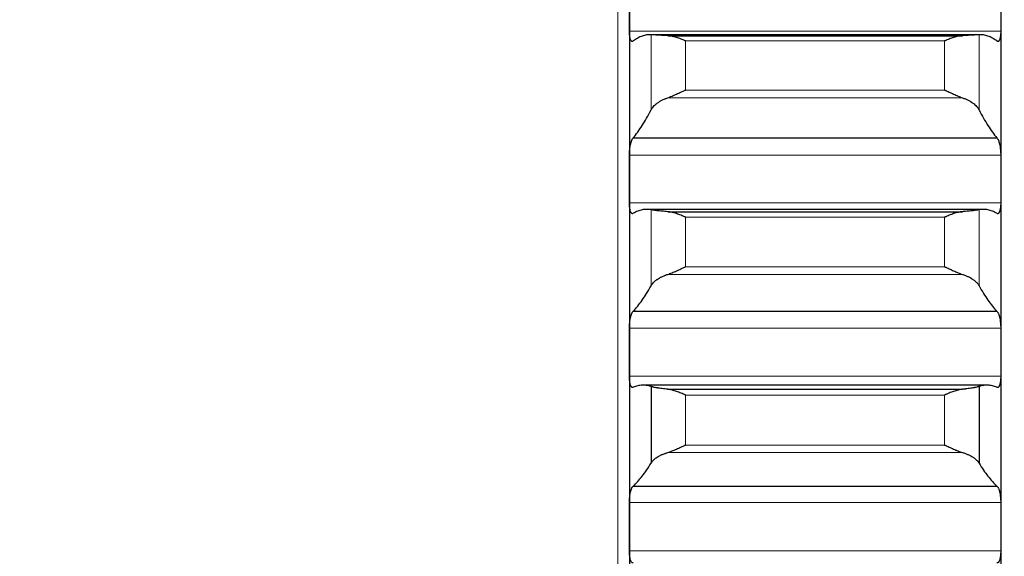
# Model space of a CAD drawing. Header units: inches. Extents: x 0 to 20790, y -12 to 14700.
# Tile 368 of 441: x 14066 to 14204, y 10389 to 10464. Entities that reach past the tile are written whole.
import ezdxf

# ---------------------------------------------------------------- set-up
doc = ezdxf.new("R2010")
doc.units = ezdxf.units.IN
doc.layers.add('1', color=7, linetype='Continuous', true_color=0xffffff)
doc.layers.add('254', color=7, linetype='Continuous', true_color=0xffffff)
doc.styles.add('latin_extended', font='simplex.shx')
doc.dimstyles.get("Standard").update_dxf_attribs({"dimtxt": 0.18, "dimasz": 0.18, "dimexe": 0.18, "dimexo": 0.0625, "dimgap": 0.09, "dimtad": 0, "dimtih": 1, "dimtoh": 1, "dimdec": 4, "dimzin": 0, "dimdsep": 46, "dimtxsty": 'Standard', "dimcen": 0.09, "dimadec": 0, "dimazin": 0, "dimtfac": 1, "dimtdec": 4, "dimtofl": 0, "dimtmove": 0, "dimatfit": 3, "dimfxl": 1, "dimtolj": 1, "dimtzin": 0, "dimarcsym": 0})

# ---------------------------------------------------------------- blocks, each defined once
blk = doc.blocks.new('_U8')
at = {"layer": '254', "color": 3, "linetype": 'Continuous', "lineweight": 13, "transparency": 16777216}
for p, q in [((13940.84, 12760.44), (13940.84, 13273.44)), ((14453.84, 10418.96), (14453.84, 13273.44)), ((14331.34, 13238.44), (14063.34, 13238.44))]:
    blk.add_line(p, q, dxfattribs=at)
at = {"layer": '254', "color": 3, "transparency": 16777216}
for points in [[(14063.34, 13258.86), (14063.34, 13218.02), (13940.84, 13238.44)], [(14331.34, 13218.02), (14331.34, 13258.86), (14453.84, 13238.44)]]:
    blk.add_solid(points, dxfattribs=at)
at = {"layer": 'Defpoints', "color": 0, "transparency": 16777216}
for p in [(13940.84, 13238.44), (13940.84, 12725.44), (14453.84, 10383.96)]:
    blk.add_point(p, dxfattribs=at)
at = {"layer": '254', "color": 2, "lineweight": 13, "transparency": 16777216, "insert": (14074.35, 13422.19), "char_height": 122.5, "attachment_point": 1, "style": 'latin_extended'}
blk.add_mtext('\\A1;513', dxfattribs=at)

msp = doc.modelspace()

# ---------------------------------------------------------------- linework, layer by layer
at = {"layer": '1', "color": 110, "linetype": 'Continuous', "lineweight": 13}
for p, q in [((14150.238, 10908.942), (14150.238, 9678.942)), ((14151.841, 10462.34), (14203.836, 10462.34)), ((14154.865, 10461.839), (14154.865, 10451.295)), ((14200.812, 10461.839), (14200.812, 10451.295)), ((14159.694, 10460.966), (14195.982, 10460.966)), ((14159.694, 10460.966), (14159.694, 10454.081)), ((14195.982, 10460.966), (14195.982, 10454.081)), ((14159.694, 10454.081), (14195.982, 10454.081)), ((14157.207, 10453.002), (14198.47, 10453.002)), ((14151.841, 10444.966), (14203.836, 10444.966)), ((14151.841, 10438.29), (14203.836, 10438.29)), ((14154.865, 10437.314), (14154.865, 10426.667)), ((14200.812, 10437.314), (14200.812, 10426.667)), ((14159.694, 10436.279), (14195.982, 10436.279)), ((14159.694, 10436.279), (14159.694, 10429.326)), ((14195.982, 10436.279), (14195.982, 10429.326)), ((14159.694, 10429.326), (14195.982, 10429.326)), ((14157.207, 10428.265), (14198.47, 10428.265)), ((14151.841, 10420.745), (14203.836, 10420.745)), ((14151.841, 10414.009), (14203.836, 10414.009)), ((14159.694, 10411.364), (14195.982, 10411.364)), ((14159.694, 10411.364), (14159.694, 10404.355)), ((14195.982, 10411.364), (14195.982, 10404.355)), ((14159.694, 10404.355), (14195.982, 10404.355)), ((14157.207, 10403.313), (14198.47, 10403.313)), ((14151.841, 10396.321), (14203.836, 10396.321)), ((14151.841, 10389.535), (14203.836, 10389.535))]:
    msp.add_line(p, q, dxfattribs=at)
at = {"layer": '1', "color": 2, "linetype": 'Continuous', "lineweight": 25}
for p, q in [((14151.838, 10465.643), (14151.838, 10441.628)), ((14203.838, 10465.643), (14203.838, 10441.628)), ((14200.922, 10461.84), (14154.755, 10461.84)), ((14157.207, 10461.7), (14198.47, 10461.7)), ((14152.376, 10447.381), (14203.301, 10447.381)), ((14151.838, 10441.628), (14151.838, 10417.377)), ((14203.838, 10441.628), (14203.838, 10417.377)), ((14201.412, 10437.37), (14154.265, 10437.37)), ((14157.207, 10437.048), (14198.47, 10437.048)), ((14152.376, 10423.099), (14203.301, 10423.099)), ((14151.838, 10417.377), (14151.838, 10392.928)), ((14203.838, 10417.377), (14203.838, 10392.928)), ((14201.903, 10412.745), (14153.774, 10412.745)), ((14154.865, 10412.561), (14154.865, 10401.826)), ((14157.207, 10412.167), (14198.47, 10412.167)), ((14200.812, 10412.561), (14200.812, 10401.826)), ((14152.376, 10398.611), (14203.301, 10398.611)), ((14151.838, 10392.928), (14151.838, 10368.32)), ((14203.838, 10392.928), (14203.838, 10368.32))]:
    msp.add_line(p, q, dxfattribs=at)
for points in [[(14151.841, 10462.34), (14151.839, 10463.441), (14151.838, 10464.542), (14151.838, 10465.643)], [(14203.838, 10465.643), (14203.838, 10464.542), (14203.838, 10463.441), (14203.836, 10462.34)], [(14154.865, 10461.839), (14154.661, 10461.846), (14154.251, 10461.82), (14153.632, 10461.661), (14153.007, 10461.383), (14152.587, 10461.119), (14152.376, 10460.967)], [(14203.301, 10460.967), (14203.09, 10461.119), (14202.67, 10461.383), (14202.045, 10461.661), (14201.426, 10461.82), (14201.016, 10461.846), (14200.812, 10461.839)], [(14152.376, 10447.381), (14152.587, 10447.634), (14153.007, 10448.176), (14153.632, 10449.1), (14154.251, 10450.133), (14154.661, 10450.895), (14154.865, 10451.295)], [(14200.812, 10451.295), (14201.016, 10450.895), (14201.426, 10450.133), (14202.045, 10449.1), (14202.67, 10448.176), (14203.09, 10447.634), (14203.301, 10447.381)], [(14151.838, 10441.628), (14151.838, 10442.741), (14151.839, 10443.854), (14151.841, 10444.966)], [(14203.836, 10444.966), (14203.838, 10443.854), (14203.838, 10442.741), (14203.838, 10441.628)], [(14151.841, 10438.29), (14151.839, 10439.403), (14151.838, 10440.516), (14151.838, 10441.628)], [(14203.838, 10441.628), (14203.838, 10440.516), (14203.838, 10439.403), (14203.836, 10438.29)], [(14154.865, 10437.314), (14154.661, 10437.353), (14154.251, 10437.39), (14153.632, 10437.326), (14153.007, 10437.142), (14152.587, 10436.94), (14152.376, 10436.819)], [(14203.301, 10436.819), (14203.09, 10436.94), (14202.67, 10437.142), (14202.045, 10437.326), (14201.426, 10437.39), (14201.016, 10437.353), (14200.812, 10437.314)], [(14152.376, 10423.099), (14152.587, 10423.322), (14153.007, 10423.805), (14153.632, 10424.642), (14154.251, 10425.589), (14154.661, 10426.295), (14154.865, 10426.667)], [(14200.812, 10426.667), (14201.016, 10426.295), (14201.426, 10425.589), (14202.045, 10424.642), (14202.67, 10423.805), (14203.09, 10423.322), (14203.301, 10423.099)], [(14151.838, 10417.377), (14151.838, 10418.5), (14151.839, 10419.622), (14151.841, 10420.745)], [(14203.836, 10420.745), (14203.838, 10419.622), (14203.838, 10418.5), (14203.838, 10417.377)], [(14151.841, 10414.009), (14151.839, 10415.132), (14151.838, 10416.254), (14151.838, 10417.377)], [(14203.838, 10417.377), (14203.838, 10416.254), (14203.838, 10415.132), (14203.836, 10414.009)], [(14154.865, 10412.561), (14154.661, 10412.631), (14154.251, 10412.731), (14153.632, 10412.761), (14153.007, 10412.672), (14152.587, 10412.533), (14152.376, 10412.443)], [(14203.301, 10412.443), (14203.09, 10412.533), (14202.67, 10412.672), (14202.045, 10412.761), (14201.426, 10412.731), (14201.016, 10412.631), (14200.812, 10412.561)], [(14152.376, 10398.611), (14152.587, 10398.804), (14153.007, 10399.226), (14153.632, 10399.974), (14154.251, 10400.834), (14154.661, 10401.483), (14154.865, 10401.826)], [(14200.812, 10401.826), (14201.016, 10401.483), (14201.426, 10400.834), (14202.045, 10399.974), (14202.67, 10399.226), (14203.09, 10398.804), (14203.301, 10398.611)], [(14151.838, 10392.928), (14151.838, 10394.059), (14151.839, 10395.19), (14151.841, 10396.321)], [(14203.836, 10396.321), (14203.838, 10395.19), (14203.838, 10394.059), (14203.838, 10392.928)], [(14151.841, 10389.535), (14151.839, 10390.666), (14151.838, 10391.797), (14151.838, 10392.928)], [(14203.838, 10392.928), (14203.838, 10391.797), (14203.838, 10390.666), (14203.836, 10389.535)]]:
    msp.add_open_spline(points, degree=3, dxfattribs=at)
for points, knots in [([(14152.376, 10460.967), (14152.341, 10460.932), (14152.307, 10460.91), (14152.257, 10460.895), (14152.24, 10460.893), (14152.216, 10460.894), (14152.207, 10460.895), (14152.191, 10460.9), (14152.183, 10460.903), (14152.143, 10460.921), (14152.112, 10460.947), (14152.069, 10461.006), (14152.055, 10461.028), (14152.035, 10461.066), (14152.028, 10461.08), (14152.015, 10461.108), (14152.008, 10461.123), (14151.977, 10461.201), (14151.955, 10461.274), (14151.93, 10461.379), (14151.925, 10461.401), (14151.916, 10461.445), (14151.911, 10461.468), (14151.899, 10461.539), (14151.891, 10461.588), (14151.87, 10461.742), (14151.86, 10461.852), (14151.85, 10461.999), (14151.849, 10462.029), (14151.846, 10462.09), (14151.845, 10462.12), (14151.842, 10462.213), (14151.841, 10462.276), (14151.841, 10462.34)], [0, 0, 0, 0, 0.125, 0.125, 0.1875, 0.1875, 0.21875, 0.21875, 0.25, 0.25, 0.375, 0.375, 0.4375, 0.4375, 0.46875, 0.46875, 0.5, 0.5, 0.625, 0.625, 0.65625, 0.65625, 0.6875, 0.6875, 0.75, 0.75, 0.875, 0.875, 0.90625, 0.90625, 0.9375, 0.9375, 1, 1, 1, 1]), ([(14157.207, 10461.7), (14157.061, 10461.707), (14156.921, 10461.714), (14156.652, 10461.729), (14156.394, 10461.744), (14156.158, 10461.758), (14156.018, 10461.767), (14155.99, 10461.769), (14155.935, 10461.773), (14155.908, 10461.774), (14155.827, 10461.78), (14155.776, 10461.783), (14155.626, 10461.793), (14155.533, 10461.799), (14155.362, 10461.81), (14155.283, 10461.816), (14155.175, 10461.822), (14155.14, 10461.824), (14155.092, 10461.827), (14155.076, 10461.828), (14155.045, 10461.83), (14155.03, 10461.831), (14154.957, 10461.835), (14154.907, 10461.837), (14154.865, 10461.839)], [0, 0, 0, 0, 0.125, 0.125, 0.25, 0.375, 0.375, 0.40625, 0.40625, 0.4375, 0.4375, 0.5, 0.5, 0.625, 0.625, 0.75, 0.75, 0.8125, 0.8125, 0.84375, 0.84375, 0.875, 0.875, 1, 1, 1, 1]), ([(14159.694, 10460.966), (14159.691, 10460.967), (14159.688, 10460.969), (14159.681, 10460.971), (14159.678, 10460.973), (14159.668, 10460.977), (14159.648, 10460.986), (14159.602, 10461.006), (14159.509, 10461.045), (14159.43, 10461.078), (14159.272, 10461.143), (14159.167, 10461.185), (14158.853, 10461.307), (14158.645, 10461.382), (14158.334, 10461.481), (14158.23, 10461.512), (14158.075, 10461.554), (14158.023, 10461.568), (14157.919, 10461.593), (14157.867, 10461.605), (14157.712, 10461.638), (14157.61, 10461.657), (14157.407, 10461.685), (14157.307, 10461.695), (14157.207, 10461.7)], [0, 0, 0, 0, 0.0039062, 0.0039062, 0.0078125, 0.0078125, 0.015625, 0.03125, 0.0625, 0.125, 0.125, 0.25, 0.25, 0.5, 0.5, 0.625, 0.625, 0.6875, 0.6875, 0.75, 0.75, 0.875, 0.875, 1, 1, 1, 1]), ([(14198.47, 10461.7), (14198.37, 10461.695), (14198.27, 10461.685), (14198.069, 10461.657), (14197.967, 10461.639), (14197.764, 10461.596), (14197.661, 10461.57), (14197.454, 10461.514), (14197.35, 10461.484), (14197.14, 10461.417), (14197.036, 10461.381), (14196.826, 10461.306), (14196.721, 10461.267), (14196.511, 10461.186), (14196.405, 10461.143), (14196.247, 10461.078), (14196.168, 10461.045), (14196.075, 10461.006), (14196.029, 10460.986), (14196.009, 10460.977), (14195.996, 10460.971), (14195.989, 10460.969), (14195.982, 10460.966)], [0, 0, 0, 0, 0.125, 0.125, 0.25, 0.25, 0.375, 0.375, 0.5, 0.5, 0.625, 0.625, 0.75, 0.75, 0.875, 0.875, 0.9375, 0.96875, 0.984375, 0.9921875, 0.9921875, 1, 1, 1, 1]), ([(14200.812, 10461.839), (14200.77, 10461.837), (14200.719, 10461.835), (14200.605, 10461.829), (14200.476, 10461.821), (14200.318, 10461.811), (14200.189, 10461.802), (14200.144, 10461.799), (14200.074, 10461.794), (14200.05, 10461.793), (14200.001, 10461.79), (14199.977, 10461.788), (14199.852, 10461.78), (14199.64, 10461.766), (14199.405, 10461.751), (14199.158, 10461.736), (14199.029, 10461.729), (14198.859, 10461.72), (14198.825, 10461.718), (14198.755, 10461.714), (14198.65, 10461.709), (14198.543, 10461.704), (14198.47, 10461.7)], [0, 0, 0, 0, 0.125, 0.125, 0.25, 0.375, 0.375, 0.4375, 0.4375, 0.46875, 0.46875, 0.5, 0.5, 0.625, 0.75, 0.75, 0.875, 0.875, 0.90625, 0.90625, 0.9375, 1, 1, 1, 1]), ([(14203.836, 10462.34), (14203.836, 10462.276), (14203.834, 10462.151), (14203.826, 10461.971), (14203.817, 10461.857), (14203.809, 10461.774), (14203.806, 10461.746), (14203.8, 10461.693), (14203.796, 10461.666), (14203.779, 10461.538), (14203.762, 10461.445), (14203.737, 10461.339), (14203.732, 10461.319), (14203.724, 10461.289), (14203.722, 10461.279), (14203.716, 10461.26), (14203.702, 10461.213), (14203.675, 10461.137), (14203.649, 10461.08), (14203.622, 10461.029), (14203.608, 10461.007), (14203.565, 10460.948), (14203.534, 10460.921), (14203.486, 10460.899), (14203.47, 10460.895), (14203.445, 10460.893), (14203.437, 10460.893), (14203.42, 10460.895), (14203.412, 10460.897), (14203.37, 10460.91), (14203.335, 10460.932), (14203.301, 10460.967)], [0, 0, 0, 0, 0.0625, 0.125, 0.1875, 0.1875, 0.21875, 0.21875, 0.25, 0.25, 0.375, 0.375, 0.40625, 0.40625, 0.421875, 0.421875, 0.4375, 0.5, 0.5625, 0.5625, 0.625, 0.625, 0.75, 0.75, 0.8125, 0.8125, 0.84375, 0.84375, 0.875, 0.875, 1, 1, 1, 1]), ([(14157.207, 10453.002), (14157.307, 10453.037), (14157.407, 10453.074), (14157.608, 10453.153), (14157.709, 10453.194), (14157.913, 10453.281), (14158.016, 10453.325), (14158.222, 10453.417), (14158.326, 10453.464), (14158.536, 10453.559), (14158.641, 10453.607), (14158.851, 10453.703), (14158.956, 10453.751), (14159.166, 10453.846), (14159.271, 10453.894), (14159.43, 10453.965), (14159.509, 10454), (14159.602, 10454.04), (14159.648, 10454.061), (14159.668, 10454.069), (14159.681, 10454.075), (14159.688, 10454.078), (14159.694, 10454.081)], [0, 0, 0, 0, 0.125, 0.125, 0.25, 0.25, 0.375, 0.375, 0.5, 0.5, 0.625, 0.625, 0.75, 0.75, 0.875, 0.875, 0.9375, 0.96875, 0.984375, 0.9921875, 0.9921875, 1, 1, 1, 1]), ([(14195.982, 10454.081), (14195.986, 10454.079), (14195.989, 10454.078), (14195.996, 10454.075), (14195.999, 10454.074), (14196.009, 10454.069), (14196.029, 10454.061), (14196.075, 10454.04), (14196.168, 10454), (14196.247, 10453.965), (14196.405, 10453.894), (14196.51, 10453.847), (14196.824, 10453.704), (14197.032, 10453.608), (14197.343, 10453.467), (14197.446, 10453.42), (14197.602, 10453.351), (14197.654, 10453.329), (14197.757, 10453.284), (14197.809, 10453.261), (14197.964, 10453.196), (14198.067, 10453.154), (14198.269, 10453.074), (14198.37, 10453.037), (14198.47, 10453.002)], [0, 0, 0, 0, 0.0039062, 0.0039062, 0.0078125, 0.0078125, 0.015625, 0.03125, 0.0625, 0.125, 0.125, 0.25, 0.25, 0.5, 0.5, 0.625, 0.625, 0.6875, 0.6875, 0.75, 0.75, 0.875, 0.875, 1, 1, 1, 1]), ([(14154.865, 10451.295), (14154.907, 10451.378), (14154.957, 10451.461), (14155.072, 10451.624), (14155.201, 10451.785), (14155.359, 10451.942), (14155.488, 10452.058), (14155.533, 10452.097), (14155.603, 10452.154), (14155.627, 10452.173), (14155.675, 10452.21), (14155.7, 10452.229), (14155.825, 10452.321), (14156.036, 10452.464), (14156.271, 10452.596), (14156.519, 10452.723), (14156.648, 10452.783), (14156.818, 10452.855), (14156.852, 10452.869), (14156.921, 10452.897), (14157.026, 10452.938), (14157.134, 10452.977), (14157.207, 10453.002)], [0, 0, 0, 0, 0.125, 0.125, 0.25, 0.375, 0.375, 0.4375, 0.4375, 0.46875, 0.46875, 0.5, 0.5, 0.625, 0.75, 0.75, 0.875, 0.875, 0.90625, 0.90625, 0.9375, 1, 1, 1, 1]), ([(14198.47, 10453.002), (14198.616, 10452.952), (14198.756, 10452.899), (14199.025, 10452.785), (14199.282, 10452.665), (14199.518, 10452.533), (14199.659, 10452.446), (14199.687, 10452.429), (14199.742, 10452.393), (14199.769, 10452.376), (14199.849, 10452.322), (14199.901, 10452.285), (14200.051, 10452.174), (14200.143, 10452.099), (14200.315, 10451.945), (14200.394, 10451.867), (14200.502, 10451.747), (14200.536, 10451.707), (14200.585, 10451.646), (14200.601, 10451.626), (14200.632, 10451.585), (14200.647, 10451.564), (14200.719, 10451.461), (14200.77, 10451.378), (14200.812, 10451.295)], [0, 0, 0, 0, 0.125, 0.125, 0.25, 0.375, 0.375, 0.40625, 0.40625, 0.4375, 0.4375, 0.5, 0.5, 0.625, 0.625, 0.75, 0.75, 0.8125, 0.8125, 0.84375, 0.84375, 0.875, 0.875, 1, 1, 1, 1]), ([(14151.841, 10444.966), (14151.841, 10445.031), (14151.843, 10445.162), (14151.851, 10445.358), (14151.86, 10445.49), (14151.868, 10445.59), (14151.871, 10445.623), (14151.877, 10445.689), (14151.88, 10445.722), (14151.898, 10445.884), (14151.915, 10446.011), (14151.939, 10446.164), (14151.944, 10446.195), (14151.952, 10446.24), (14151.955, 10446.255), (14151.961, 10446.285), (14151.975, 10446.36), (14152.001, 10446.488), (14152.027, 10446.595), (14152.054, 10446.698), (14152.068, 10446.748), (14152.112, 10446.892), (14152.143, 10446.977), (14152.19, 10447.091), (14152.207, 10447.127), (14152.231, 10447.176), (14152.24, 10447.192), (14152.257, 10447.222), (14152.265, 10447.237), (14152.307, 10447.305), (14152.341, 10447.349), (14152.376, 10447.381)], [0, 0, 0, 0, 0.0625, 0.125, 0.1875, 0.1875, 0.21875, 0.21875, 0.25, 0.25, 0.375, 0.375, 0.40625, 0.40625, 0.421875, 0.421875, 0.4375, 0.5, 0.5625, 0.5625, 0.625, 0.625, 0.75, 0.75, 0.8125, 0.8125, 0.84375, 0.84375, 0.875, 0.875, 1, 1, 1, 1]), ([(14203.301, 10447.381), (14203.335, 10447.349), (14203.369, 10447.305), (14203.42, 10447.224), (14203.436, 10447.194), (14203.461, 10447.145), (14203.469, 10447.128), (14203.486, 10447.092), (14203.494, 10447.073), (14203.534, 10446.978), (14203.564, 10446.892), (14203.608, 10446.75), (14203.622, 10446.701), (14203.642, 10446.623), (14203.649, 10446.596), (14203.662, 10446.542), (14203.668, 10446.515), (14203.699, 10446.377), (14203.722, 10446.26), (14203.747, 10446.107), (14203.752, 10446.075), (14203.761, 10446.013), (14203.765, 10445.981), (14203.778, 10445.885), (14203.786, 10445.82), (14203.807, 10445.626), (14203.817, 10445.495), (14203.826, 10445.329), (14203.828, 10445.295), (14203.831, 10445.229), (14203.832, 10445.196), (14203.835, 10445.097), (14203.836, 10445.031), (14203.836, 10444.966)], [0, 0, 0, 0, 0.125, 0.125, 0.1875, 0.1875, 0.21875, 0.21875, 0.25, 0.25, 0.375, 0.375, 0.4375, 0.4375, 0.46875, 0.46875, 0.5, 0.5, 0.625, 0.625, 0.65625, 0.65625, 0.6875, 0.6875, 0.75, 0.75, 0.875, 0.875, 0.90625, 0.90625, 0.9375, 0.9375, 1, 1, 1, 1]), ([(14152.376, 10436.819), (14152.341, 10436.79), (14152.307, 10436.772), (14152.257, 10436.765), (14152.24, 10436.765), (14152.216, 10436.771), (14152.207, 10436.773), (14152.191, 10436.78), (14152.183, 10436.784), (14152.143, 10436.809), (14152.112, 10436.841), (14152.069, 10436.906), (14152.055, 10436.931), (14152.035, 10436.973), (14152.028, 10436.987), (14152.015, 10437.018), (14152.008, 10437.034), (14151.977, 10437.118), (14151.955, 10437.195), (14151.93, 10437.305), (14151.925, 10437.328), (14151.916, 10437.374), (14151.911, 10437.398), (14151.899, 10437.472), (14151.891, 10437.522), (14151.87, 10437.681), (14151.86, 10437.793), (14151.85, 10437.944), (14151.849, 10437.974), (14151.846, 10438.036), (14151.845, 10438.067), (14151.842, 10438.161), (14151.841, 10438.225), (14151.841, 10438.29)], [0, 0, 0, 0, 0.125, 0.125, 0.1875, 0.1875, 0.21875, 0.21875, 0.25, 0.25, 0.375, 0.375, 0.4375, 0.4375, 0.46875, 0.46875, 0.5, 0.5, 0.625, 0.625, 0.65625, 0.65625, 0.6875, 0.6875, 0.75, 0.75, 0.875, 0.875, 0.90625, 0.90625, 0.9375, 0.9375, 1, 1, 1, 1]), ([(14203.836, 10438.29), (14203.836, 10438.225), (14203.834, 10438.098), (14203.826, 10437.915), (14203.817, 10437.799), (14203.809, 10437.713), (14203.806, 10437.685), (14203.8, 10437.63), (14203.796, 10437.603), (14203.779, 10437.471), (14203.762, 10437.374), (14203.737, 10437.264), (14203.732, 10437.242), (14203.724, 10437.211), (14203.722, 10437.2), (14203.716, 10437.18), (14203.702, 10437.13), (14203.675, 10437.049), (14203.649, 10436.988), (14203.622, 10436.932), (14203.608, 10436.907), (14203.565, 10436.841), (14203.534, 10436.809), (14203.486, 10436.78), (14203.47, 10436.773), (14203.445, 10436.767), (14203.437, 10436.766), (14203.42, 10436.766), (14203.412, 10436.766), (14203.37, 10436.772), (14203.335, 10436.79), (14203.301, 10436.819)], [0, 0, 0, 0, 0.0625, 0.125, 0.1875, 0.1875, 0.21875, 0.21875, 0.25, 0.25, 0.375, 0.375, 0.40625, 0.40625, 0.421875, 0.421875, 0.4375, 0.5, 0.5625, 0.5625, 0.625, 0.625, 0.75, 0.75, 0.8125, 0.8125, 0.84375, 0.84375, 0.875, 0.875, 1, 1, 1, 1]), ([(14157.207, 10437.048), (14157.061, 10437.059), (14156.921, 10437.07), (14156.652, 10437.092), (14156.394, 10437.116), (14156.158, 10437.14), (14156.018, 10437.156), (14155.99, 10437.159), (14155.935, 10437.165), (14155.908, 10437.168), (14155.827, 10437.177), (14155.776, 10437.183), (14155.626, 10437.201), (14155.533, 10437.213), (14155.362, 10437.236), (14155.283, 10437.247), (14155.175, 10437.263), (14155.14, 10437.268), (14155.092, 10437.276), (14155.076, 10437.278), (14155.045, 10437.283), (14155.03, 10437.286), (14154.957, 10437.298), (14154.907, 10437.306), (14154.865, 10437.314)], [0, 0, 0, 0, 0.125, 0.125, 0.25, 0.375, 0.375, 0.40625, 0.40625, 0.4375, 0.4375, 0.5, 0.5, 0.625, 0.625, 0.75, 0.75, 0.8125, 0.8125, 0.84375, 0.84375, 0.875, 0.875, 1, 1, 1, 1]), ([(14159.694, 10436.279), (14159.691, 10436.281), (14159.688, 10436.282), (14159.681, 10436.285), (14159.678, 10436.286), (14159.668, 10436.291), (14159.648, 10436.299), (14159.602, 10436.319), (14159.509, 10436.359), (14159.43, 10436.393), (14159.272, 10436.459), (14159.167, 10436.502), (14158.853, 10436.627), (14158.645, 10436.704), (14158.334, 10436.808), (14158.23, 10436.84), (14158.075, 10436.885), (14158.023, 10436.899), (14157.919, 10436.926), (14157.867, 10436.939), (14157.712, 10436.975), (14157.61, 10436.996), (14157.407, 10437.029), (14157.307, 10437.041), (14157.207, 10437.048)], [0, 0, 0, 0, 0.0039062, 0.0039062, 0.0078125, 0.0078125, 0.015625, 0.03125, 0.0625, 0.125, 0.125, 0.25, 0.25, 0.5, 0.5, 0.625, 0.625, 0.6875, 0.6875, 0.75, 0.75, 0.875, 0.875, 1, 1, 1, 1]), ([(14198.47, 10437.048), (14198.37, 10437.041), (14198.27, 10437.029), (14198.069, 10436.996), (14197.967, 10436.976), (14197.764, 10436.929), (14197.661, 10436.902), (14197.454, 10436.842), (14197.35, 10436.81), (14197.14, 10436.74), (14197.036, 10436.703), (14196.826, 10436.626), (14196.721, 10436.586), (14196.511, 10436.502), (14196.405, 10436.459), (14196.247, 10436.393), (14196.168, 10436.359), (14196.075, 10436.319), (14196.029, 10436.299), (14196.009, 10436.291), (14195.996, 10436.285), (14195.989, 10436.282), (14195.982, 10436.279)], [0, 0, 0, 0, 0.125, 0.125, 0.25, 0.25, 0.375, 0.375, 0.5, 0.5, 0.625, 0.625, 0.75, 0.75, 0.875, 0.875, 0.9375, 0.96875, 0.984375, 0.9921875, 0.9921875, 1, 1, 1, 1]), ([(14200.812, 10437.314), (14200.77, 10437.306), (14200.719, 10437.298), (14200.605, 10437.279), (14200.476, 10437.259), (14200.318, 10437.236), (14200.189, 10437.219), (14200.144, 10437.213), (14200.074, 10437.204), (14200.05, 10437.201), (14200.001, 10437.195), (14199.977, 10437.192), (14199.852, 10437.177), (14199.64, 10437.153), (14199.405, 10437.129), (14199.158, 10437.105), (14199.029, 10437.093), (14198.859, 10437.078), (14198.825, 10437.076), (14198.755, 10437.07), (14198.65, 10437.062), (14198.543, 10437.054), (14198.47, 10437.048)], [0, 0, 0, 0, 0.125, 0.125, 0.25, 0.375, 0.375, 0.4375, 0.4375, 0.46875, 0.46875, 0.5, 0.5, 0.625, 0.75, 0.75, 0.875, 0.875, 0.90625, 0.90625, 0.9375, 1, 1, 1, 1]), ([(14157.207, 10428.265), (14157.307, 10428.297), (14157.407, 10428.333), (14157.608, 10428.408), (14157.709, 10428.448), (14157.913, 10428.532), (14158.016, 10428.575), (14158.222, 10428.665), (14158.326, 10428.711), (14158.536, 10428.805), (14158.641, 10428.852), (14158.851, 10428.948), (14158.956, 10428.995), (14159.166, 10429.091), (14159.271, 10429.138), (14159.43, 10429.209), (14159.509, 10429.245), (14159.602, 10429.286), (14159.648, 10429.306), (14159.668, 10429.315), (14159.681, 10429.321), (14159.688, 10429.323), (14159.694, 10429.326)], [0, 0, 0, 0, 0.125, 0.125, 0.25, 0.25, 0.375, 0.375, 0.5, 0.5, 0.625, 0.625, 0.75, 0.75, 0.875, 0.875, 0.9375, 0.96875, 0.984375, 0.9921875, 0.9921875, 1, 1, 1, 1]), ([(14195.982, 10429.326), (14195.986, 10429.325), (14195.989, 10429.323), (14195.996, 10429.321), (14195.999, 10429.319), (14196.009, 10429.315), (14196.029, 10429.306), (14196.075, 10429.286), (14196.168, 10429.245), (14196.247, 10429.209), (14196.405, 10429.138), (14196.51, 10429.091), (14196.824, 10428.949), (14197.032, 10428.854), (14197.343, 10428.714), (14197.446, 10428.669), (14197.602, 10428.601), (14197.654, 10428.579), (14197.757, 10428.535), (14197.809, 10428.513), (14197.964, 10428.45), (14198.067, 10428.409), (14198.269, 10428.333), (14198.37, 10428.297), (14198.47, 10428.265)], [0, 0, 0, 0, 0.0039063, 0.0039063, 0.0078125, 0.0078125, 0.015625, 0.03125, 0.0625, 0.125, 0.125, 0.25, 0.25, 0.5, 0.5, 0.625, 0.625, 0.6875, 0.6875, 0.75, 0.75, 0.875, 0.875, 1, 1, 1, 1]), ([(14154.865, 10426.667), (14154.907, 10426.744), (14154.957, 10426.821), (14155.072, 10426.973), (14155.201, 10427.124), (14155.359, 10427.271), (14155.488, 10427.379), (14155.533, 10427.415), (14155.603, 10427.469), (14155.627, 10427.487), (14155.675, 10427.522), (14155.7, 10427.539), (14155.825, 10427.626), (14156.036, 10427.759), (14156.271, 10427.883), (14156.519, 10428.002), (14156.648, 10428.059), (14156.818, 10428.127), (14156.852, 10428.14), (14156.921, 10428.166), (14157.026, 10428.205), (14157.134, 10428.242), (14157.207, 10428.265)], [0, 0, 0, 0, 0.125, 0.125, 0.25, 0.375, 0.375, 0.4375, 0.4375, 0.46875, 0.46875, 0.5, 0.5, 0.625, 0.75, 0.75, 0.875, 0.875, 0.90625, 0.90625, 0.9375, 1, 1, 1, 1]), ([(14198.47, 10428.265), (14198.616, 10428.218), (14198.756, 10428.168), (14199.025, 10428.061), (14199.282, 10427.948), (14199.518, 10427.824), (14199.659, 10427.743), (14199.687, 10427.726), (14199.742, 10427.693), (14199.769, 10427.676), (14199.849, 10427.626), (14199.901, 10427.592), (14200.051, 10427.488), (14200.143, 10427.418), (14200.315, 10427.274), (14200.394, 10427.2), (14200.502, 10427.089), (14200.536, 10427.051), (14200.585, 10426.994), (14200.601, 10426.975), (14200.632, 10426.937), (14200.647, 10426.918), (14200.719, 10426.822), (14200.77, 10426.744), (14200.812, 10426.667)], [0, 0, 0, 0, 0.125, 0.125, 0.25, 0.375, 0.375, 0.40625, 0.40625, 0.4375, 0.4375, 0.5, 0.5, 0.625, 0.625, 0.75, 0.75, 0.8125, 0.8125, 0.84375, 0.84375, 0.875, 0.875, 1, 1, 1, 1]), ([(14151.841, 10420.745), (14151.841, 10420.811), (14151.843, 10420.942), (14151.851, 10421.139), (14151.86, 10421.271), (14151.868, 10421.37), (14151.871, 10421.403), (14151.877, 10421.469), (14151.88, 10421.501), (14151.898, 10421.663), (14151.915, 10421.788), (14151.939, 10421.939), (14151.944, 10421.969), (14151.952, 10422.014), (14151.955, 10422.028), (14151.961, 10422.058), (14151.975, 10422.131), (14152.001, 10422.256), (14152.027, 10422.36), (14152.054, 10422.46), (14152.068, 10422.508), (14152.112, 10422.647), (14152.143, 10422.728), (14152.19, 10422.836), (14152.207, 10422.869), (14152.231, 10422.915), (14152.24, 10422.93), (14152.257, 10422.958), (14152.265, 10422.971), (14152.307, 10423.034), (14152.341, 10423.072), (14152.376, 10423.099)], [0, 0, 0, 0, 0.0625, 0.125, 0.1875, 0.1875, 0.21875, 0.21875, 0.25, 0.25, 0.375, 0.375, 0.40625, 0.40625, 0.421875, 0.421875, 0.4375, 0.5, 0.5625, 0.5625, 0.625, 0.625, 0.75, 0.75, 0.8125, 0.8125, 0.84375, 0.84375, 0.875, 0.875, 1, 1, 1, 1]), ([(14203.301, 10423.099), (14203.335, 10423.072), (14203.369, 10423.034), (14203.42, 10422.959), (14203.436, 10422.932), (14203.461, 10422.886), (14203.469, 10422.87), (14203.486, 10422.836), (14203.494, 10422.819), (14203.534, 10422.729), (14203.564, 10422.647), (14203.608, 10422.511), (14203.622, 10422.463), (14203.642, 10422.387), (14203.649, 10422.361), (14203.662, 10422.309), (14203.668, 10422.282), (14203.699, 10422.147), (14203.722, 10422.033), (14203.747, 10421.882), (14203.752, 10421.851), (14203.761, 10421.789), (14203.765, 10421.758), (14203.778, 10421.663), (14203.786, 10421.599), (14203.807, 10421.406), (14203.817, 10421.276), (14203.826, 10421.109), (14203.828, 10421.076), (14203.831, 10421.009), (14203.832, 10420.976), (14203.835, 10420.877), (14203.836, 10420.811), (14203.836, 10420.745)], [0, 0, 0, 0, 0.125, 0.125, 0.1875, 0.1875, 0.21875, 0.21875, 0.25, 0.25, 0.375, 0.375, 0.4375, 0.4375, 0.46875, 0.46875, 0.5, 0.5, 0.625, 0.625, 0.65625, 0.65625, 0.6875, 0.6875, 0.75, 0.75, 0.875, 0.875, 0.90625, 0.90625, 0.9375, 0.9375, 1, 1, 1, 1]), ([(14152.376, 10412.443), (14152.341, 10412.418), (14152.307, 10412.406), (14152.257, 10412.406), (14152.24, 10412.409), (14152.216, 10412.419), (14152.207, 10412.423), (14152.191, 10412.432), (14152.183, 10412.437), (14152.143, 10412.468), (14152.112, 10412.505), (14152.069, 10412.578), (14152.055, 10412.605), (14152.035, 10412.65), (14152.028, 10412.666), (14152.015, 10412.699), (14152.008, 10412.716), (14151.977, 10412.805), (14151.955, 10412.887), (14151.93, 10413.001), (14151.925, 10413.025), (14151.916, 10413.073), (14151.911, 10413.098), (14151.899, 10413.174), (14151.891, 10413.227), (14151.87, 10413.389), (14151.86, 10413.505), (14151.85, 10413.658), (14151.849, 10413.689), (14151.846, 10413.752), (14151.845, 10413.783), (14151.842, 10413.879), (14151.841, 10413.943), (14151.841, 10414.009)], [0, 0, 0, 0, 0.125, 0.125, 0.1875, 0.1875, 0.21875, 0.21875, 0.25, 0.25, 0.375, 0.375, 0.4375, 0.4375, 0.46875, 0.46875, 0.5, 0.5, 0.625, 0.625, 0.65625, 0.65625, 0.6875, 0.6875, 0.75, 0.75, 0.875, 0.875, 0.90625, 0.90625, 0.9375, 0.9375, 1, 1, 1, 1]), ([(14203.836, 10414.009), (14203.836, 10413.943), (14203.834, 10413.815), (14203.826, 10413.629), (14203.817, 10413.51), (14203.809, 10413.423), (14203.806, 10413.394), (14203.8, 10413.337), (14203.796, 10413.31), (14203.779, 10413.173), (14203.762, 10413.073), (14203.737, 10412.958), (14203.732, 10412.936), (14203.724, 10412.903), (14203.722, 10412.892), (14203.716, 10412.871), (14203.702, 10412.818), (14203.675, 10412.732), (14203.649, 10412.667), (14203.622, 10412.606), (14203.608, 10412.579), (14203.565, 10412.505), (14203.534, 10412.469), (14203.486, 10412.432), (14203.47, 10412.422), (14203.445, 10412.413), (14203.437, 10412.41), (14203.42, 10412.407), (14203.412, 10412.406), (14203.37, 10412.406), (14203.335, 10412.418), (14203.301, 10412.443)], [0, 0, 0, 0, 0.0625, 0.125, 0.1875, 0.1875, 0.21875, 0.21875, 0.25, 0.25, 0.375, 0.375, 0.40625, 0.40625, 0.421875, 0.421875, 0.4375, 0.5, 0.5625, 0.5625, 0.625, 0.625, 0.75, 0.75, 0.8125, 0.8125, 0.84375, 0.84375, 0.875, 0.875, 1, 1, 1, 1]), ([(14157.207, 10412.167), (14157.061, 10412.181), (14156.921, 10412.196), (14156.652, 10412.227), (14156.394, 10412.259), (14156.158, 10412.293), (14156.018, 10412.314), (14155.99, 10412.319), (14155.935, 10412.327), (14155.908, 10412.332), (14155.827, 10412.345), (14155.776, 10412.354), (14155.626, 10412.38), (14155.533, 10412.398), (14155.362, 10412.432), (14155.283, 10412.449), (14155.175, 10412.474), (14155.14, 10412.482), (14155.092, 10412.495), (14155.076, 10412.499), (14155.045, 10412.507), (14155.03, 10412.511), (14154.957, 10412.531), (14154.907, 10412.546), (14154.865, 10412.561)], [0, 0, 0, 0, 0.125, 0.125, 0.25, 0.375, 0.375, 0.40625, 0.40625, 0.4375, 0.4375, 0.5, 0.5, 0.625, 0.625, 0.75, 0.75, 0.8125, 0.8125, 0.84375, 0.84375, 0.875, 0.875, 1, 1, 1, 1]), ([(14159.694, 10411.364), (14159.691, 10411.366), (14159.688, 10411.367), (14159.681, 10411.37), (14159.678, 10411.372), (14159.668, 10411.376), (14159.648, 10411.385), (14159.602, 10411.405), (14159.509, 10411.445), (14159.43, 10411.479), (14159.272, 10411.547), (14159.167, 10411.59), (14158.853, 10411.718), (14158.645, 10411.797), (14158.334, 10411.905), (14158.23, 10411.939), (14158.075, 10411.986), (14158.023, 10412.002), (14157.919, 10412.031), (14157.867, 10412.044), (14157.712, 10412.083), (14157.61, 10412.106), (14157.407, 10412.143), (14157.307, 10412.158), (14157.207, 10412.167)], [0, 0, 0, 0, 0.0039063, 0.0039063, 0.0078125, 0.0078125, 0.015625, 0.03125, 0.0625, 0.125, 0.125, 0.25, 0.25, 0.5, 0.5, 0.625, 0.625, 0.6875, 0.6875, 0.75, 0.75, 0.875, 0.875, 1, 1, 1, 1]), ([(14198.47, 10412.167), (14198.37, 10412.158), (14198.27, 10412.143), (14198.069, 10412.106), (14197.967, 10412.084), (14197.764, 10412.033), (14197.661, 10412.004), (14197.454, 10411.942), (14197.35, 10411.908), (14197.14, 10411.835), (14197.036, 10411.797), (14196.826, 10411.717), (14196.721, 10411.676), (14196.511, 10411.591), (14196.405, 10411.547), (14196.247, 10411.479), (14196.168, 10411.445), (14196.075, 10411.405), (14196.029, 10411.385), (14196.009, 10411.376), (14195.996, 10411.37), (14195.989, 10411.367), (14195.982, 10411.364)], [0, 0, 0, 0, 0.125, 0.125, 0.25, 0.25, 0.375, 0.375, 0.5, 0.5, 0.625, 0.625, 0.75, 0.75, 0.875, 0.875, 0.9375, 0.96875, 0.984375, 0.9921875, 0.9921875, 1, 1, 1, 1]), ([(14200.812, 10412.561), (14200.77, 10412.546), (14200.719, 10412.531), (14200.605, 10412.499), (14200.476, 10412.467), (14200.318, 10412.433), (14200.189, 10412.407), (14200.144, 10412.398), (14200.074, 10412.385), (14200.05, 10412.38), (14200.001, 10412.372), (14199.977, 10412.367), (14199.852, 10412.345), (14199.64, 10412.31), (14199.405, 10412.277), (14199.158, 10412.244), (14199.029, 10412.227), (14198.859, 10412.208), (14198.825, 10412.204), (14198.755, 10412.196), (14198.65, 10412.185), (14198.543, 10412.174), (14198.47, 10412.167)], [0, 0, 0, 0, 0.125, 0.125, 0.25, 0.375, 0.375, 0.4375, 0.4375, 0.46875, 0.46875, 0.5, 0.5, 0.625, 0.75, 0.75, 0.875, 0.875, 0.90625, 0.90625, 0.9375, 1, 1, 1, 1]), ([(14157.207, 10403.313), (14157.307, 10403.343), (14157.407, 10403.376), (14157.608, 10403.448), (14157.709, 10403.487), (14157.913, 10403.568), (14158.016, 10403.61), (14158.222, 10403.698), (14158.326, 10403.743), (14158.536, 10403.835), (14158.641, 10403.882), (14158.851, 10403.976), (14158.956, 10404.024), (14159.166, 10404.119), (14159.271, 10404.166), (14159.43, 10404.237), (14159.509, 10404.273), (14159.602, 10404.314), (14159.648, 10404.335), (14159.668, 10404.343), (14159.681, 10404.349), (14159.688, 10404.352), (14159.694, 10404.355)], [0, 0, 0, 0, 0.125, 0.125, 0.25, 0.25, 0.375, 0.375, 0.5, 0.5, 0.625, 0.625, 0.75, 0.75, 0.875, 0.875, 0.9375, 0.96875, 0.984375, 0.9921875, 0.9921875, 1, 1, 1, 1]), ([(14195.982, 10404.355), (14195.986, 10404.354), (14195.989, 10404.352), (14195.996, 10404.349), (14195.999, 10404.348), (14196.009, 10404.343), (14196.029, 10404.335), (14196.075, 10404.314), (14196.168, 10404.273), (14196.247, 10404.237), (14196.405, 10404.166), (14196.51, 10404.119), (14196.824, 10403.977), (14197.032, 10403.883), (14197.343, 10403.746), (14197.446, 10403.701), (14197.602, 10403.635), (14197.654, 10403.613), (14197.757, 10403.571), (14197.809, 10403.55), (14197.964, 10403.488), (14198.067, 10403.449), (14198.269, 10403.376), (14198.37, 10403.343), (14198.47, 10403.313)], [0, 0, 0, 0, 0.0039062, 0.0039062, 0.0078125, 0.0078125, 0.015625, 0.03125, 0.0625, 0.125, 0.125, 0.25, 0.25, 0.5, 0.5, 0.625, 0.625, 0.6875, 0.6875, 0.75, 0.75, 0.875, 0.875, 1, 1, 1, 1]), ([(14154.865, 10401.826), (14154.907, 10401.898), (14154.957, 10401.969), (14155.072, 10402.11), (14155.201, 10402.249), (14155.359, 10402.386), (14155.488, 10402.487), (14155.533, 10402.52), (14155.603, 10402.57), (14155.627, 10402.586), (14155.675, 10402.619), (14155.7, 10402.635), (14155.825, 10402.716), (14156.036, 10402.84), (14156.271, 10402.956), (14156.519, 10403.067), (14156.648, 10403.12), (14156.818, 10403.183), (14156.852, 10403.196), (14156.921, 10403.22), (14157.026, 10403.256), (14157.134, 10403.291), (14157.207, 10403.313)], [0, 0, 0, 0, 0.125, 0.125, 0.25, 0.375, 0.375, 0.4375, 0.4375, 0.46875, 0.46875, 0.5, 0.5, 0.625, 0.75, 0.75, 0.875, 0.875, 0.90625, 0.90625, 0.9375, 1, 1, 1, 1]), ([(14198.47, 10403.313), (14198.616, 10403.269), (14198.756, 10403.221), (14199.025, 10403.122), (14199.282, 10403.016), (14199.518, 10402.9), (14199.659, 10402.825), (14199.687, 10402.81), (14199.742, 10402.779), (14199.769, 10402.763), (14199.849, 10402.716), (14199.901, 10402.684), (14200.051, 10402.588), (14200.143, 10402.522), (14200.315, 10402.389), (14200.394, 10402.32), (14200.502, 10402.217), (14200.536, 10402.182), (14200.585, 10402.129), (14200.601, 10402.112), (14200.632, 10402.076), (14200.647, 10402.058), (14200.719, 10401.969), (14200.77, 10401.898), (14200.812, 10401.826)], [0, 0, 0, 0, 0.125, 0.125, 0.25, 0.375, 0.375, 0.40625, 0.40625, 0.4375, 0.4375, 0.5, 0.5, 0.625, 0.625, 0.75, 0.75, 0.8125, 0.8125, 0.84375, 0.84375, 0.875, 0.875, 1, 1, 1, 1]), ([(14151.841, 10396.321), (14151.841, 10396.387), (14151.843, 10396.519), (14151.851, 10396.716), (14151.86, 10396.848), (14151.868, 10396.946), (14151.871, 10396.979), (14151.877, 10397.044), (14151.88, 10397.076), (14151.898, 10397.236), (14151.915, 10397.36), (14151.939, 10397.509), (14151.944, 10397.538), (14151.952, 10397.582), (14151.955, 10397.596), (14151.961, 10397.625), (14151.975, 10397.696), (14152.001, 10397.819), (14152.027, 10397.919), (14152.054, 10398.016), (14152.068, 10398.062), (14152.112, 10398.195), (14152.143, 10398.273), (14152.19, 10398.374), (14152.207, 10398.405), (14152.231, 10398.448), (14152.24, 10398.461), (14152.257, 10398.487), (14152.265, 10398.499), (14152.307, 10398.556), (14152.341, 10398.589), (14152.376, 10398.611)], [0, 0, 0, 0, 0.0625, 0.125, 0.1875, 0.1875, 0.21875, 0.21875, 0.25, 0.25, 0.375, 0.375, 0.40625, 0.40625, 0.421875, 0.421875, 0.4375, 0.5, 0.5625, 0.5625, 0.625, 0.625, 0.75, 0.75, 0.8125, 0.8125, 0.84375, 0.84375, 0.875, 0.875, 1, 1, 1, 1]), ([(14203.301, 10398.611), (14203.335, 10398.589), (14203.369, 10398.556), (14203.42, 10398.488), (14203.436, 10398.463), (14203.461, 10398.421), (14203.469, 10398.406), (14203.486, 10398.374), (14203.494, 10398.358), (14203.534, 10398.273), (14203.564, 10398.196), (14203.608, 10398.065), (14203.622, 10398.019), (14203.642, 10397.946), (14203.649, 10397.921), (14203.662, 10397.87), (14203.668, 10397.844), (14203.699, 10397.713), (14203.722, 10397.601), (14203.747, 10397.453), (14203.752, 10397.423), (14203.761, 10397.362), (14203.765, 10397.33), (14203.778, 10397.237), (14203.786, 10397.174), (14203.807, 10396.983), (14203.817, 10396.852), (14203.826, 10396.686), (14203.828, 10396.653), (14203.831, 10396.586), (14203.832, 10396.553), (14203.835, 10396.453), (14203.836, 10396.387), (14203.836, 10396.321)], [0, 0, 0, 0, 0.125, 0.125, 0.1875, 0.1875, 0.21875, 0.21875, 0.25, 0.25, 0.375, 0.375, 0.4375, 0.4375, 0.46875, 0.46875, 0.5, 0.5, 0.625, 0.625, 0.65625, 0.65625, 0.6875, 0.6875, 0.75, 0.75, 0.875, 0.875, 0.90625, 0.90625, 0.9375, 0.9375, 1, 1, 1, 1]), ([(14152.376, 10387.877), (14152.341, 10387.857), (14152.307, 10387.85), (14152.257, 10387.858), (14152.24, 10387.864), (14152.216, 10387.877), (14152.207, 10387.882), (14152.191, 10387.894), (14152.183, 10387.901), (14152.143, 10387.938), (14152.112, 10387.979), (14152.069, 10388.059), (14152.055, 10388.089), (14152.035, 10388.137), (14152.028, 10388.154), (14152.015, 10388.19), (14152.008, 10388.208), (14151.977, 10388.303), (14151.955, 10388.388), (14151.93, 10388.507), (14151.925, 10388.531), (14151.916, 10388.582), (14151.911, 10388.607), (14151.899, 10388.686), (14151.891, 10388.74), (14151.87, 10388.907), (14151.86, 10389.025), (14151.85, 10389.18), (14151.849, 10389.212), (14151.846, 10389.275), (14151.845, 10389.307), (14151.842, 10389.404), (14151.841, 10389.469), (14151.841, 10389.535)], [0, 0, 0, 0, 0.125, 0.125, 0.1875, 0.1875, 0.21875, 0.21875, 0.25, 0.25, 0.375, 0.375, 0.4375, 0.4375, 0.46875, 0.46875, 0.5, 0.5, 0.625, 0.625, 0.65625, 0.65625, 0.6875, 0.6875, 0.75, 0.75, 0.875, 0.875, 0.90625, 0.90625, 0.9375, 0.9375, 1, 1, 1, 1]), ([(14203.836, 10389.535), (14203.836, 10389.469), (14203.834, 10389.339), (14203.826, 10389.151), (14203.817, 10389.03), (14203.809, 10388.941), (14203.806, 10388.911), (14203.8, 10388.853), (14203.796, 10388.825), (14203.779, 10388.685), (14203.762, 10388.582), (14203.737, 10388.462), (14203.732, 10388.439), (14203.724, 10388.404), (14203.722, 10388.393), (14203.716, 10388.371), (14203.702, 10388.316), (14203.675, 10388.225), (14203.649, 10388.155), (14203.622, 10388.09), (14203.608, 10388.061), (14203.565, 10387.98), (14203.534, 10387.938), (14203.486, 10387.894), (14203.47, 10387.882), (14203.445, 10387.868), (14203.437, 10387.865), (14203.42, 10387.859), (14203.412, 10387.857), (14203.37, 10387.85), (14203.335, 10387.857), (14203.301, 10387.877)], [0, 0, 0, 0, 0.0625, 0.125, 0.1875, 0.1875, 0.21875, 0.21875, 0.25, 0.25, 0.375, 0.375, 0.40625, 0.40625, 0.421875, 0.421875, 0.4375, 0.5, 0.5625, 0.5625, 0.625, 0.625, 0.75, 0.75, 0.8125, 0.8125, 0.84375, 0.84375, 0.875, 0.875, 1, 1, 1, 1])]:
    msp.add_open_spline(points, degree=3, knots=knots, dxfattribs=at)

# ---------------------------------------------------------------- dimensions: what is measured, and where the dimension line sits
at = {"layer": '254', "color": 2, "linetype": 'Continuous', "lineweight": 13}
dim = msp.add_linear_dim(base=(13940.838, 13238.442), p1=(14453.838, 10383.957), p2=(13940.838, 12725.442), dimstyle='Standard', override={"dimscale": 35, "dimtxt": 3.5, "dimasz": 3.5, "dimexe": 1, "dimexo": 1, "dimgap": 1.75, "dimtad": 1, "dimtih": 1, "dimtoh": 0, "dimdec": 2, "dimlfac": 1, "dimzin": 8, "dimdsep": 46, "dimlunit": 2, "dimtxsty": 'latin_extended', "dimsah": 1, "dimse1": 0, "dimse2": 0, "dimsd1": 0, "dimsd2": 0, "dimclrd": 3, "dimclre": 3, "dimclrt": 2, "dimtol": 0, "dimtm": -0.1, "dimtfac": 0.714286, "dimtdec": 3, "dimtofl": 1, "dimtmove": 0, "dimtzin": 8, "dimlwd": 13, "dimlwe": 13}, dxfattribs=at)
dim.commit()
dim.dimension.update_dxf_attribs({"geometry": '_U8', "text_midpoint": (14220.18, 13238.442), "dimtype": 160})

doc.saveas('drawing.dxf')
